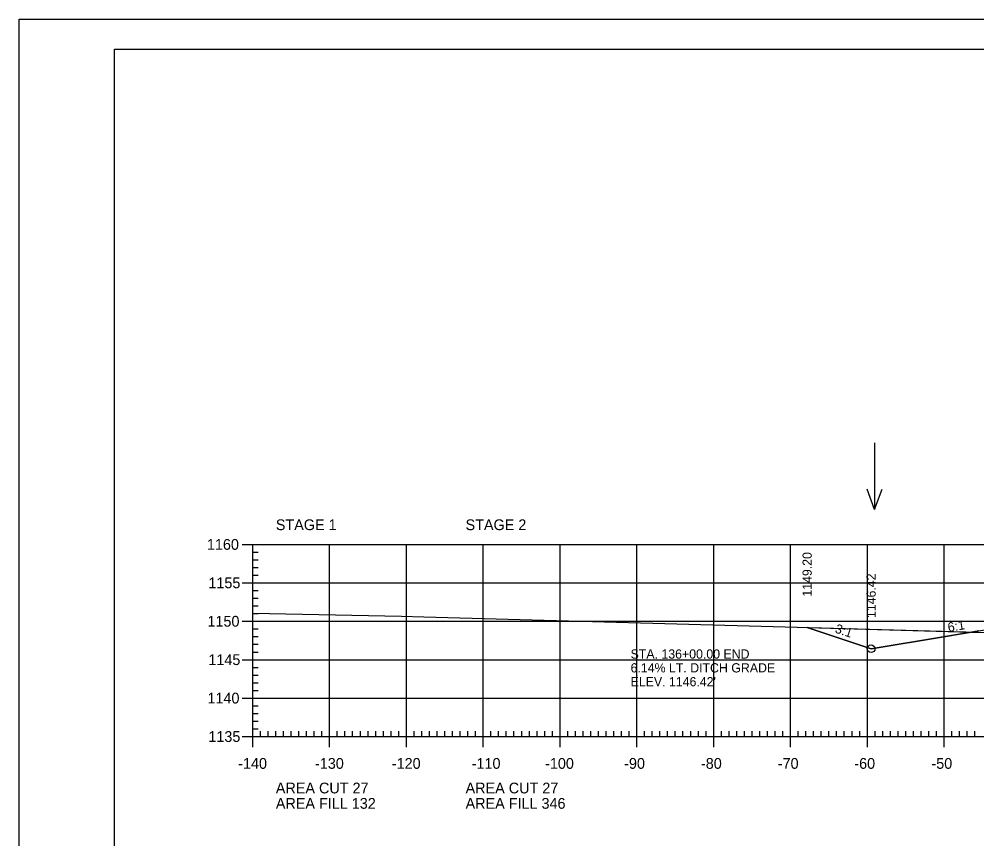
# Model space of a CAD drawing. Extents: x 1322838 to 1324533, y 339903 to 351025.
# Drawn here: x 1323533.3 to 1323658, y 342356.5 to 342463.2 of the extents above; entities that cross this region are included whole.
import ezdxf

# ---------------------------------------------------------------- set-up
doc = ezdxf.new("R2010")
doc.units = 0
for name, color, linetype in [('R_Axis', 7, 'Continuous'), ('R_Axis Annot', 7, 'Continuous'), ('R_Border', 7, 'Continuous'), ('R_Drive', 7, 'Continuous'), ('R_Exist Surface', 7, 'Continuous'), ('R_Fin Surface', 7, 'Continuous'), ('R_Fin Surface Annot', 7, 'Continuous'), ('R_Grid', 7, 'Continuous'), ('R_No Plot', 7, 'Continuous'), ('R_Water Annot', 7, 'Continuous')]:
    doc.layers.add(name, color=color, linetype=linetype)

msp = doc.modelspace()

# ---------------------------------------------------------------- linework, layer by layer
at = {"layer": 'R_Axis'}
for p, q in [((1323562.32, 342394.82), (1323565.12, 342394.82)), ((1323563.72, 342369.82), (1323563.72, 342394.82)), ((1323563.72, 342393.82), (1323564.42, 342393.82)), ((1323563.72, 342392.82), (1323564.42, 342392.82)), ((1323563.72, 342391.82), (1323564.42, 342391.82)), ((1323563.72, 342390.82), (1323564.42, 342390.82)), ((1323562.32, 342389.82), (1323565.12, 342389.82)), ((1323563.72, 342388.82), (1323564.42, 342388.82)), ((1323563.72, 342387.82), (1323564.42, 342387.82)), ((1323563.72, 342386.82), (1323564.42, 342386.82)), ((1323563.72, 342385.82), (1323564.42, 342385.82)), ((1323562.32, 342384.82), (1323565.12, 342384.82)), ((1323563.72, 342383.82), (1323564.42, 342383.82)), ((1323563.72, 342382.82), (1323564.42, 342382.82)), ((1323563.72, 342381.82), (1323564.42, 342381.82)), ((1323563.72, 342380.82), (1323564.42, 342380.82)), ((1323562.32, 342379.82), (1323565.12, 342379.82)), ((1323563.72, 342378.82), (1323564.42, 342378.82)), ((1323563.72, 342377.82), (1323564.42, 342377.82)), ((1323563.72, 342376.82), (1323564.42, 342376.82)), ((1323563.72, 342375.82), (1323564.42, 342375.82)), ((1323562.32, 342374.82), (1323565.12, 342374.82)), ((1323563.72, 342373.82), (1323564.42, 342373.82)), ((1323563.72, 342372.82), (1323564.42, 342372.82)), ((1323563.72, 342371.82), (1323564.42, 342371.82)), ((1323563.72, 342368.42), (1323563.72, 342371.22)), ((1323573.72, 342368.42), (1323573.72, 342371.22)), ((1323583.72, 342368.42), (1323583.72, 342371.22)), ((1323593.72, 342368.42), (1323593.72, 342371.22)), ((1323603.72, 342368.42), (1323603.72, 342371.22)), ((1323613.72, 342368.42), (1323613.72, 342371.22)), ((1323623.72, 342368.42), (1323623.72, 342371.22)), ((1323633.72, 342368.42), (1323633.72, 342371.22)), ((1323643.72, 342368.42), (1323643.72, 342371.22)), ((1323653.72, 342368.42), (1323653.72, 342371.22)), ((1323563.72, 342370.82), (1323564.42, 342370.82)), ((1323564.72, 342369.82), (1323564.72, 342370.52)), ((1323565.72, 342369.82), (1323565.72, 342370.52)), ((1323566.72, 342369.82), (1323566.72, 342370.52)), ((1323567.72, 342369.82), (1323567.72, 342370.52)), ((1323568.72, 342369.82), (1323568.72, 342370.52)), ((1323569.72, 342369.82), (1323569.72, 342370.52)), ((1323570.72, 342369.82), (1323570.72, 342370.52)), ((1323571.72, 342369.82), (1323571.72, 342370.52)), ((1323572.72, 342369.82), (1323572.72, 342370.52)), ((1323574.72, 342369.82), (1323574.72, 342370.52)), ((1323575.72, 342369.82), (1323575.72, 342370.52)), ((1323576.72, 342369.82), (1323576.72, 342370.52)), ((1323577.72, 342369.82), (1323577.72, 342370.52)), ((1323578.72, 342369.82), (1323578.72, 342370.52)), ((1323579.72, 342369.82), (1323579.72, 342370.52)), ((1323580.72, 342369.82), (1323580.72, 342370.52)), ((1323581.72, 342369.82), (1323581.72, 342370.52)), ((1323582.72, 342369.82), (1323582.72, 342370.52)), ((1323584.72, 342369.82), (1323584.72, 342370.52)), ((1323585.72, 342369.82), (1323585.72, 342370.52)), ((1323586.72, 342369.82), (1323586.72, 342370.52)), ((1323587.72, 342369.82), (1323587.72, 342370.52)), ((1323588.72, 342369.82), (1323588.72, 342370.52)), ((1323589.72, 342369.82), (1323589.72, 342370.52)), ((1323590.72, 342369.82), (1323590.72, 342370.52)), ((1323591.72, 342369.82), (1323591.72, 342370.52)), ((1323592.72, 342369.82), (1323592.72, 342370.52)), ((1323594.72, 342369.82), (1323594.72, 342370.52)), ((1323595.72, 342369.82), (1323595.72, 342370.52)), ((1323596.72, 342369.82), (1323596.72, 342370.52)), ((1323597.72, 342369.82), (1323597.72, 342370.52)), ((1323598.72, 342369.82), (1323598.72, 342370.52)), ((1323599.72, 342369.82), (1323599.72, 342370.52)), ((1323600.72, 342369.82), (1323600.72, 342370.52)), ((1323601.72, 342369.82), (1323601.72, 342370.52)), ((1323602.72, 342369.82), (1323602.72, 342370.52)), ((1323604.72, 342369.82), (1323604.72, 342370.52)), ((1323605.72, 342369.82), (1323605.72, 342370.52)), ((1323606.72, 342369.82), (1323606.72, 342370.52)), ((1323607.72, 342369.82), (1323607.72, 342370.52)), ((1323608.72, 342369.82), (1323608.72, 342370.52)), ((1323609.72, 342369.82), (1323609.72, 342370.52)), ((1323610.72, 342369.82), (1323610.72, 342370.52)), ((1323611.72, 342369.82), (1323611.72, 342370.52)), ((1323612.72, 342369.82), (1323612.72, 342370.52)), ((1323614.72, 342369.82), (1323614.72, 342370.52)), ((1323615.72, 342369.82), (1323615.72, 342370.52)), ((1323616.72, 342369.82), (1323616.72, 342370.52)), ((1323617.72, 342369.82), (1323617.72, 342370.52)), ((1323618.72, 342369.82), (1323618.72, 342370.52)), ((1323619.72, 342369.82), (1323619.72, 342370.52)), ((1323620.72, 342369.82), (1323620.72, 342370.52)), ((1323621.72, 342369.82), (1323621.72, 342370.52)), ((1323622.72, 342369.82), (1323622.72, 342370.52)), ((1323624.72, 342369.82), (1323624.72, 342370.52)), ((1323625.72, 342369.82), (1323625.72, 342370.52)), ((1323626.72, 342369.82), (1323626.72, 342370.52)), ((1323627.72, 342369.82), (1323627.72, 342370.52)), ((1323628.72, 342369.82), (1323628.72, 342370.52)), ((1323629.72, 342369.82), (1323629.72, 342370.52)), ((1323630.72, 342369.82), (1323630.72, 342370.52)), ((1323631.72, 342369.82), (1323631.72, 342370.52)), ((1323632.72, 342369.82), (1323632.72, 342370.52)), ((1323634.72, 342369.82), (1323634.72, 342370.52)), ((1323635.72, 342369.82), (1323635.72, 342370.52)), ((1323636.72, 342369.82), (1323636.72, 342370.52)), ((1323637.72, 342369.82), (1323637.72, 342370.52)), ((1323638.72, 342369.82), (1323638.72, 342370.52)), ((1323639.72, 342369.82), (1323639.72, 342370.52)), ((1323640.72, 342369.82), (1323640.72, 342370.52)), ((1323641.72, 342369.82), (1323641.72, 342370.52)), ((1323642.72, 342369.82), (1323642.72, 342370.52)), ((1323644.72, 342369.82), (1323644.72, 342370.52)), ((1323645.72, 342369.82), (1323645.72, 342370.52)), ((1323646.72, 342369.82), (1323646.72, 342370.52)), ((1323647.72, 342369.82), (1323647.72, 342370.52)), ((1323648.72, 342369.82), (1323648.72, 342370.52)), ((1323649.72, 342369.82), (1323649.72, 342370.52)), ((1323650.72, 342369.82), (1323650.72, 342370.52)), ((1323651.72, 342369.82), (1323651.72, 342370.52)), ((1323652.72, 342369.82), (1323652.72, 342370.52)), ((1323654.72, 342369.82), (1323654.72, 342370.52)), ((1323655.72, 342369.82), (1323655.72, 342370.52)), ((1323656.72, 342369.82), (1323656.72, 342370.52)), ((1323657.72, 342369.82), (1323657.72, 342370.52)), ((1323562.32, 342369.82), (1323565.12, 342369.82)), ((1323563.72, 342369.82), (1323843.72, 342369.82))]:
    msp.add_line(p, q, dxfattribs=at)
at = {"layer": 'R_Border'}
for p, q in [((1323545.72, 342459.28), (1323861.9, 342459.28)), ((1323545.72, 342253.82), (1323545.72, 342459.28))]:
    msp.add_line(p, q, dxfattribs=at)
at = {"layer": 'R_Exist Surface'}
msp.add_lwpolyline([(1323563.72, 342385.89), (1323583.07, 342385.47), (1323585.97, 342385.41), (1323665.97, 342383.18)], dxfattribs=at)
at = {"layer": 'R_Fin Surface'}
msp.add_lwpolyline([(1323635.88, 342384.02), (1323644.21, 342381.24), (1323644.21, 342381.24), (1323653.61, 342382.81), (1323658.22, 342383.58), (1323663.92, 342384.53), (1323666.21, 342384.91), (1323672.21, 342385.15), (1323674.21, 342385.19), (1323703.72, 342385.78), (1323710.03, 342385.65), (1323733.22, 342385.19), (1323735.22, 342385.15), (1323740.65, 342384.93), (1323741.22, 342384.91), (1323746.31, 342383.63), (1323756.73, 342381.03), (1323763.22, 342379.41), (1323775.17, 342375.42), (1323779.86, 342376.99), (1323784.74, 342378.61)], dxfattribs=at)
at = {"layer": 'R_Grid'}
for p, q in [((1323563.72, 342394.82), (1323843.72, 342394.82)), ((1323563.72, 342369.82), (1323563.72, 342394.82)), ((1323573.72, 342369.82), (1323573.72, 342394.82)), ((1323583.72, 342369.82), (1323583.72, 342394.82)), ((1323593.72, 342369.82), (1323593.72, 342394.82)), ((1323603.72, 342369.82), (1323603.72, 342394.82)), ((1323613.72, 342369.82), (1323613.72, 342394.82)), ((1323623.72, 342369.82), (1323623.72, 342394.82)), ((1323633.72, 342369.82), (1323633.72, 342394.82)), ((1323643.72, 342369.82), (1323643.72, 342394.82)), ((1323653.72, 342369.82), (1323653.72, 342394.82)), ((1323563.72, 342389.82), (1323843.72, 342389.82)), ((1323563.72, 342384.82), (1323843.72, 342384.82)), ((1323563.72, 342379.82), (1323843.72, 342379.82)), ((1323563.72, 342374.82), (1323843.72, 342374.82)), ((1323563.72, 342369.82), (1323843.72, 342369.82))]:
    msp.add_line(p, q, dxfattribs=at)
at = {"layer": 'R_No Plot'}
msp.add_line((1323533.31, 342463.18), (1323866.65, 342463.18), dxfattribs=at)
for points in [[(1323533.31, 342463.18), (1323866.65, 342463.18), (1323866.65, 342249.84), (1323533.31, 342249.84)], [(1323779.64, 342459.28), (1323799.26, 342459.28), (1323799.26, 342449.4), (1323815.37, 342449.4), (1323838.57, 342449.4), (1323838.57, 342416.73), (1323861.77, 342416.73), (1323861.9, 342253.82), (1323545.72, 342253.82), (1323545.72, 342459.28)], [(1323635.88, 342384.02), (1323657.29, 342383.42), (1323653.61, 342382.81), (1323644.21, 342381.24), (1323644.21, 342381.24)]]:
    msp.add_lwpolyline(points, close=True, dxfattribs=at)
msp.add_lwpolyline([(1323658.22, 342383.58), (1323657.29, 342383.42), (1323665.97, 342383.18)], dxfattribs=at)
msp.add_circle((1323644.21, 342381.24), 0.5, dxfattribs=at)
msp.add_circle((1323644.21, 342381.24), 0.5, dxfattribs=at)
at = {"layer": 'R_Water Annot'}
for p, q in [((1323644.66, 342408.04), (1323644.66, 342399.35)), ((1323644.66, 342399.35), (1323643.69, 342402.01)), ((1323644.66, 342399.35), (1323645.63, 342402.01))]:
    msp.add_line(p, q, dxfattribs=at)

# ---------------------------------------------------------------- texts
at = {"layer": 'R_Axis Annot'}
for s, p in [('STAGE 1', (1323566.72, 342396.68)), ('STAGE 2', (1323591.42, 342396.68)), ('1160', (1323557.75, 342394.12)), ('1155', (1323557.94, 342389.12)), ('1150', (1323557.82, 342384.12)), ('1145', (1323557.94, 342379.12)), ('1140', (1323557.82, 342374.12)), ('1135', (1323557.94, 342369.12)), ('-140', (1323561.82, 342365.62)), ('-130', (1323571.82, 342365.62)), ('-120', (1323581.82, 342365.62)), ('-110', (1323592.22, 342365.62)), ('-100', (1323601.77, 342365.62)), ('-90', (1323612.06, 342365.62)), ('-80', (1323622.06, 342365.62)), ('-70', (1323632.06, 342365.62)), ('-60', (1323642.02, 342365.62)), ('-50', (1323652.06, 342365.62)), ('AREA CUT 27', (1323566.72, 342362.42)), ('AREA CUT 27', (1323591.42, 342362.42)), ('AREA FILL 132', (1323566.72, 342360.42)), ('AREA FILL 346', (1323591.42, 342360.42))]:
    msp.add_text(s, height=1.4, dxfattribs=at).set_placement(p)
at = {"layer": 'R_Drive'}
for s, p in [('STA. 136+00.00 END', (1323612.9, 342379.96)), ('6.14% LT. DITCH GRADE', (1323612.9, 342378.16)), ("ELEV. 1146.42'", (1323612.9, 342376.36))]:
    msp.add_text(s, height=1.2, dxfattribs=at).set_placement(p)
at = {"layer": 'R_Fin Surface Annot'}
for s, rotation, p in [('1149.20', 90, (1323636.48, 342388.02)), ('1146.42', 90, (1323644.81, 342385.24)), ('1146.42', 90, (1323644.81, 342385.24)), ('6:1', 9.4606, (1323654.28, 342383.43)), ('3:1', 341.5673, (1323639.42, 342383.37))]:
    msp.add_text(s, height=1.2, rotation=rotation, dxfattribs=at).set_placement(p)

doc.saveas('drawing.dxf')
